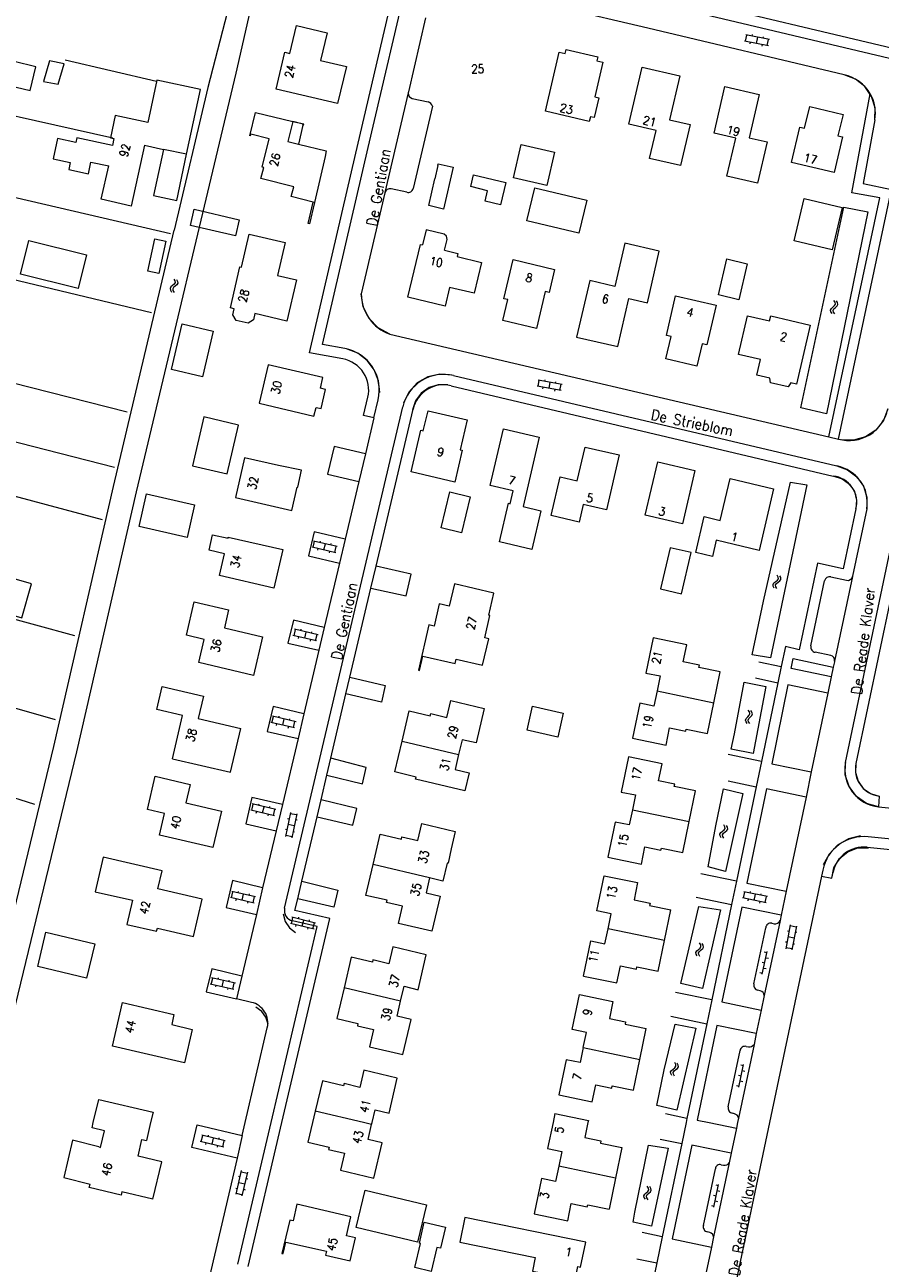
# Model space of a CAD drawing. Header units: metres. Extents: x 189705 to 199106, y 581686 to 588448.
# Tile 511 of 555: x 198648 to 198810, y 585973 to 586208. Entities that reach past the tile are written whole.
import ezdxf

# ---------------------------------------------------------------- set-up
doc = ezdxf.new("R2010")
doc.units = ezdxf.units.M
doc.layers.add('B-WA-OG-GBKN-G', color=7, linetype='Continuous', lineweight=18)
doc.styles.add('Style-STANDARD', font='STANDARD.shx')

msp = doc.modelspace()

# ---------------------------------------------------------------- linework, layer by layer
at = {"layer": 'B-WA-OG-GBKN-G'}
for p, q in [((198784.52, 586204.795), (198784.755, 586205.971)), ((198789.07, 586205.109), (198784.559, 586206.011)), ((198785.785, 586205.766), (198785.844, 586206.06)), ((198786.579, 586204.383), (198786.814, 586205.56)), ((198787.842, 586205.355), (198787.901, 586205.649)), ((198788.835, 586203.933), (198784.324, 586204.834)), ((198785.393, 586204.314), (198785.452, 586204.609)), ((198787.646, 586203.864), (198787.705, 586204.158)), ((198788.639, 586203.972), (198788.874, 586205.149)), ((198675.932, 586158.529), (198675.614, 586158.273)), ((198676.25, 586158.796), (198675.932, 586158.529)), ((198676.159, 586159.758), (198676.361, 586159.404)), ((198676.41, 586159.08), (198676.25, 586158.796)), ((198676.361, 586159.404), (198676.41, 586159.08)), ((198676.736, 586158.696), (198676.42, 586158.439)), ((198676.647, 586159.666), (198676.852, 586159.314)), ((198676.903, 586158.99), (198676.736, 586158.696)), ((198676.852, 586159.314), (198676.903, 586158.99)), ((198675.614, 586158.273), (198675.45, 586157.988)), ((198675.45, 586157.988), (198675.5, 586157.655)), ((198675.5, 586157.655), (198675.704, 586157.3)), ((198676.104, 586158.181), (198675.94, 586157.895)), ((198675.94, 586157.895), (198675.988, 586157.562)), ((198675.988, 586157.562), (198676.192, 586157.208)), ((198676.42, 586158.439), (198676.104, 586158.181)), ((198800.628, 586153.883), (198800.779, 586154.186)), ((198800.695, 586153.563), (198800.628, 586153.883)), ((198800.779, 586154.186), (198801.081, 586154.459)), ((198801.081, 586154.459), (198801.384, 586154.733)), ((198801.125, 586153.819), (198801.27, 586154.111)), ((198801.19, 586153.497), (198801.125, 586153.819)), ((198801.468, 586155.356), (198801.246, 586155.7)), ((198801.27, 586154.111), (198801.574, 586154.393)), ((198801.384, 586154.733), (198801.534, 586155.026)), ((198801.534, 586155.026), (198801.468, 586155.356)), ((198801.574, 586154.393), (198801.878, 586154.665)), ((198801.96, 586155.289), (198801.739, 586155.632)), ((198801.878, 586154.665), (198802.028, 586154.958)), ((198802.028, 586154.958), (198801.96, 586155.289)), ((198800.917, 586153.222), (198800.695, 586153.563)), ((198801.409, 586153.154), (198801.19, 586153.497)), ((198745.21, 586139.419), (198745.427, 586140.6)), ((198749.754, 586139.803), (198745.23, 586140.636)), ((198746.459, 586140.409), (198746.514, 586140.704)), ((198747.275, 586139.039), (198747.492, 586140.219)), ((198748.523, 586140.029), (198748.577, 586140.325)), ((198749.34, 586138.659), (198749.557, 586139.839)), ((198749.537, 586138.623), (198745.013, 586139.456)), ((198746.089, 586138.952), (198746.144, 586139.247)), ((198748.349, 586138.536), (198748.404, 586138.831)), ((198702.573, 586108.922), (198702.846, 586110.09)), ((198707.13, 586109.087), (198702.651, 586110.136)), ((198703.868, 586109.851), (198703.937, 586110.143)), ((198704.617, 586108.443), (198704.891, 586109.612)), ((198705.911, 586109.373), (198705.98, 586109.665)), ((198706.857, 586107.919), (198702.378, 586108.967)), ((198703.429, 586108.413), (198703.497, 586108.705)), ((198705.667, 586107.889), (198705.735, 586108.181)), ((198706.662, 586107.964), (198706.935, 586109.133)), ((198789.724, 586101.925), (198789.901, 586102.214)), ((198789.901, 586102.214), (198790.226, 586102.459)), ((198790.226, 586102.459), (198790.552, 586102.706)), ((198790.383, 586102.096), (198790.711, 586102.351)), ((198790.69, 586103.319), (198790.499, 586103.681)), ((198790.552, 586102.706), (198790.726, 586102.985)), ((198790.726, 586102.985), (198790.69, 586103.319)), ((198790.711, 586102.351), (198791.038, 586102.595)), ((198791.174, 586103.209), (198790.983, 586103.571)), ((198791.038, 586102.595), (198791.212, 586102.874)), ((198791.212, 586102.874), (198791.174, 586103.209)), ((198789.763, 586101.601), (198789.724, 586101.925)), ((198789.954, 586101.241), (198789.763, 586101.601)), ((198790.213, 586101.818), (198790.383, 586102.096)), ((198790.25, 586101.492), (198790.213, 586101.818)), ((198790.439, 586101.131), (198790.25, 586101.492)), ((198698.933, 586092.206), (198699.203, 586093.375)), ((198703.49, 586092.385), (198699.008, 586093.42)), ((198700.226, 586093.139), (198700.294, 586093.431)), ((198700.979, 586091.733), (198701.249, 586092.903)), ((198702.271, 586092.667), (198702.338, 586092.959)), ((198703.22, 586091.216), (198698.738, 586092.251)), ((198699.791, 586091.7), (198699.859, 586091.992)), ((198702.03, 586091.183), (198702.098, 586091.475)), ((198703.025, 586091.261), (198703.296, 586092.43)), ((198694.756, 586075.732), (198695.022, 586076.902)), ((198699.312, 586075.925), (198694.827, 586076.946)), ((198696.046, 586076.669), (198696.113, 586076.961)), ((198696.803, 586075.266), (198697.07, 586076.436)), ((198698.092, 586076.203), (198698.158, 586076.495)), ((198784.51, 586076.229), (198784.637, 586076.542)), ((198784.637, 586076.542), (198784.917, 586076.837)), ((198784.917, 586076.837), (198785.198, 586077.134)), ((198785.233, 586077.762), (198784.986, 586078.087)), ((198785.01, 586076.203), (198785.132, 586076.506)), ((198785.132, 586076.506), (198785.413, 586076.81)), ((198785.198, 586077.134), (198785.324, 586077.438)), ((198785.324, 586077.438), (198785.233, 586077.762)), ((198785.413, 586076.81), (198785.696, 586077.105)), ((198785.729, 586077.733), (198785.482, 586078.058)), ((198785.696, 586077.105), (198785.822, 586077.409)), ((198785.822, 586077.409), (198785.729, 586077.733)), ((198699.046, 586074.755), (198694.561, 586075.776)), ((198695.616, 586075.228), (198695.682, 586075.521)), ((198697.856, 586074.718), (198697.923, 586075.011)), ((198698.851, 586074.799), (198699.117, 586075.969)), ((198784.601, 586075.915), (198784.51, 586076.229)), ((198784.849, 586075.591), (198784.601, 586075.915)), ((198785.099, 586075.887), (198785.01, 586076.203)), ((198785.345, 586075.562), (198785.099, 586075.887)), ((198690.934, 586059.125), (198691.213, 586060.292)), ((198695.492, 586059.267), (198691.019, 586060.339)), ((198692.234, 586060.047), (198692.304, 586060.339)), ((198695.212, 586058.1), (198690.739, 586059.172)), ((198691.788, 586058.612), (198691.858, 586058.904)), ((198692.976, 586058.636), (198693.256, 586059.803)), ((198694.022, 586058.076), (198694.092, 586058.368)), ((198694.275, 586059.558), (198694.345, 586059.85)), ((198695.018, 586058.146), (198695.298, 586059.313)), ((198698.268, 586058.697), (198697.343, 586054.191)), ((198699.403, 586058.26), (198698.227, 586058.501)), ((198699.443, 586058.456), (198698.519, 586053.95)), ((198697.595, 586055.415), (198697.301, 586055.476)), ((198698.016, 586057.471), (198697.722, 586057.531)), ((198698.981, 586056.203), (198697.806, 586056.444)), ((198699.506, 586057.267), (198699.212, 586057.327)), ((198780.155, 586055.163), (198780.476, 586055.415)), ((198780.605, 586056.03), (198780.408, 586056.389)), ((198780.476, 586055.415), (198780.646, 586055.696)), ((198780.646, 586055.696), (198780.605, 586056.03)), ((198780.642, 586055.062), (198780.964, 586055.312)), ((198781.091, 586055.928), (198780.894, 586056.287)), ((198780.964, 586055.312), (198781.134, 586055.594)), ((198781.134, 586055.594), (198781.091, 586055.928)), ((198698.559, 586054.146), (198697.384, 586054.387)), ((198699.044, 586055.016), (198698.75, 586055.076)), ((198779.661, 586054.621), (198779.834, 586054.913)), ((198779.706, 586054.297), (198779.661, 586054.621)), ((198779.903, 586053.94), (198779.706, 586054.297)), ((198779.834, 586054.913), (198780.155, 586055.163)), ((198780.152, 586054.522), (198780.318, 586054.803)), ((198780.194, 586054.196), (198780.152, 586054.522)), ((198780.389, 586053.838), (198780.194, 586054.196)), ((198780.318, 586054.803), (198780.642, 586055.062)), ((198687.078, 586042.553), (198687.343, 586043.723)), ((198691.634, 586042.75), (198687.148, 586043.767)), ((198688.367, 586043.491), (198688.434, 586043.784)), ((198784.113, 586042.507), (198784.355, 586043.682)), ((198788.664, 586042.793), (198784.159, 586043.723)), ((198785.383, 586043.47), (198785.444, 586043.764)), ((198691.369, 586041.58), (198686.883, 586042.597)), ((198687.938, 586042.05), (198688.005, 586042.343)), ((198689.126, 586042.089), (198689.391, 586043.259)), ((198690.179, 586041.542), (198690.246, 586041.835)), ((198690.413, 586043.027), (198690.48, 586043.32)), ((198691.174, 586041.624), (198691.439, 586042.795)), ((198788.422, 586041.618), (198783.917, 586042.548)), ((198784.982, 586042.021), (198785.043, 586042.315)), ((198786.169, 586042.083), (198786.412, 586043.258)), ((198787.233, 586041.557), (198787.294, 586041.851)), ((198787.438, 586043.046), (198787.499, 586043.34)), ((198788.226, 586041.658), (198788.468, 586042.834)), ((198703.012, 586037.781), (198698.545, 586038.88)), ((198699.759, 586038.581), (198699.831, 586038.873)), ((198702.725, 586036.616), (198698.258, 586037.715)), ((198698.453, 586037.667), (198698.739, 586038.832)), ((198699.303, 586037.149), (198699.375, 586037.44)), ((198700.492, 586037.165), (198700.778, 586038.331)), ((198701.535, 586036.6), (198701.606, 586036.891)), ((198701.796, 586038.08), (198701.868, 586038.371)), ((198702.531, 586036.663), (198702.818, 586037.829)), ((198792.98, 586037.426), (198792.115, 586032.908)), ((198794.121, 586037.003), (198792.943, 586037.229)), ((198794.159, 586037.2), (198793.294, 586032.682)), ((198792.35, 586034.135), (198792.056, 586034.192)), ((198792.745, 586036.196), (198792.45, 586036.252)), ((198793.726, 586034.941), (198792.548, 586035.167)), ((198794.237, 586036.012), (198793.942, 586036.068)), ((198775.106, 586032.22), (198775.27, 586032.516)), ((198775.161, 586031.897), (198775.106, 586032.22)), ((198775.369, 586031.547), (198775.161, 586031.897)), ((198775.27, 586032.516), (198775.583, 586032.776)), ((198775.583, 586032.776), (198775.896, 586033.038)), ((198775.6, 586032.136), (198775.757, 586032.422)), ((198775.652, 586031.812), (198775.6, 586032.136)), ((198775.757, 586032.422), (198776.072, 586032.691)), ((198776.005, 586033.658), (198775.797, 586034.01)), ((198775.896, 586033.038), (198776.057, 586033.325)), ((198776.057, 586033.325), (198776.005, 586033.658)), ((198776.072, 586032.691), (198776.387, 586032.951)), ((198776.494, 586033.571), (198776.286, 586033.923)), ((198776.387, 586032.951), (198776.548, 586033.238)), ((198776.548, 586033.238), (198776.494, 586033.571)), ((198787.675, 586028.092), (198788.595, 586032.395)), ((198788.064, 586032.304), (198788.553, 586032.199)), ((198793.331, 586032.878), (198792.153, 586033.104)), ((198793.805, 586033.755), (198793.51, 586033.811)), ((198775.858, 586031.46), (198775.652, 586031.812)), ((198787.646, 586030.348), (198788.135, 586030.244)), ((198788.344, 586031.221), (198788.833, 586031.117)), ((198683.262, 586026.173), (198683.523, 586027.344)), ((198687.817, 586026.385), (198683.328, 586027.387)), ((198684.548, 586027.115), (198684.613, 586027.408)), ((198787.228, 586028.392), (198787.717, 586028.288)), ((198787.926, 586029.266), (198788.415, 586029.161)), ((198687.556, 586025.213), (198683.066, 586026.216)), ((198684.123, 586025.673), (198684.189, 586025.965)), ((198685.311, 586025.715), (198685.573, 586026.886)), ((198686.366, 586025.172), (198686.432, 586025.465)), ((198686.596, 586026.657), (198686.661, 586026.95)), ((198687.361, 586025.257), (198687.622, 586026.428)), ((198771.279, 586010.99), (198771.089, 586011.352)), ((198771.315, 586010.655), (198771.279, 586010.99)), ((198771.763, 586010.878), (198771.573, 586011.241)), ((198771.8, 586010.543), (198771.763, 586010.878)), ((198783.247, 586006.699), (198784.145, 586011.007)), ((198783.614, 586010.913), (198784.104, 586010.811)), ((198770.309, 586009.599), (198770.487, 586009.887)), ((198770.348, 586009.274), (198770.309, 586009.599)), ((198770.538, 586008.914), (198770.348, 586009.274)), ((198770.487, 586009.887), (198770.813, 586010.131)), ((198770.798, 586009.49), (198770.969, 586009.768)), ((198770.834, 586009.164), (198770.798, 586009.49)), ((198770.813, 586010.131), (198771.139, 586010.377)), ((198771.022, 586008.802), (198770.834, 586009.164)), ((198770.969, 586009.768), (198771.298, 586010.021)), ((198771.139, 586010.377), (198771.315, 586010.655)), ((198771.298, 586010.021), (198771.625, 586010.265)), ((198771.625, 586010.265), (198771.8, 586010.543)), ((198783.206, 586008.955), (198783.696, 586008.853)), ((198783.9, 586009.832), (198784.389, 586009.73)), ((198782.798, 586006.997), (198783.288, 586006.895)), ((198783.492, 586007.874), (198783.981, 586007.772)), ((198681.353, 585996.378), (198681.633, 585997.545)), ((198685.912, 585996.52), (198681.438, 585997.591)), ((198682.654, 585997.3), (198682.724, 585997.592)), ((198683.396, 585995.889), (198683.675, 585997.056)), ((198684.694, 585996.812), (198684.764, 585997.103)), ((198685.633, 585995.353), (198681.159, 585996.424)), ((198682.208, 585995.865), (198682.277, 585996.157)), ((198684.442, 585995.33), (198684.512, 585995.621)), ((198685.438, 585995.4), (198685.717, 585996.567)), ((198687.942, 585986.406), (198688.986, 585990.886)), ((198688.433, 585989.834), (198688.725, 585989.766)), ((198688.941, 585990.691), (198690.11, 585990.419)), ((198689.111, 585986.134), (198690.155, 585990.614)), ((198687.911, 585987.596), (198688.204, 585987.528)), ((198688.464, 585988.646), (198689.633, 585988.374)), ((198689.395, 585987.353), (198689.687, 585987.285)), ((198689.871, 585989.396), (198690.163, 585989.328)), ((198766.095, 585987.593), (198765.874, 585987.937)), ((198766.159, 585987.262), (198766.095, 585987.593)), ((198766.587, 585987.524), (198766.366, 585987.868)), ((198766.653, 585987.194), (198766.587, 585987.524)), ((198778.48, 585983.971), (198779.391, 585988.276)), ((198778.861, 585988.184), (198779.35, 585988.08)), ((198687.988, 585986.601), (198689.156, 585986.329)), ((198765.251, 585986.121), (198765.403, 585986.424)), ((198765.318, 585985.801), (198765.251, 585986.121)), ((198765.539, 585985.459), (198765.318, 585985.801)), ((198765.403, 585986.424), (198765.706, 585986.696)), ((198765.706, 585986.696), (198766.009, 585986.97)), ((198765.748, 585986.056), (198765.894, 585986.348)), ((198765.812, 585985.735), (198765.748, 585986.056)), ((198766.031, 585985.391), (198765.812, 585985.735)), ((198765.894, 585986.348), (198766.198, 585986.63)), ((198766.009, 585986.97), (198766.159, 585987.262)), ((198766.198, 585986.63), (198766.503, 585986.901)), ((198766.503, 585986.901), (198766.653, 585987.194)), ((198778.447, 585986.227), (198778.936, 585986.123)), ((198778.729, 585985.145), (198779.218, 585985.042)), ((198779.143, 585987.102), (198779.632, 585986.998)), ((198778.032, 585984.27), (198778.522, 585984.167))]:
    msp.add_line(p, q, dxfattribs=at)
at = {"layer": 'B-WA-OG-GBKN-G', "flags": 128}
for points in [[(198710.698, 586272.571), (198705.523, 586250.656), (198696.432, 586252.34), (198693.64, 586242.256), (198690.425, 586226.336), (198682.629, 586196.03)], [(198640.772, 586000), (198643.315, 586010.51), (198657.798, 586070.229), (198669.105, 586119.474), (198687.942, 586198.766), (198698.351, 586244.319), (198699.172, 586245.822), (198700.189, 586246.063), (198708.267, 586244.127), (198709.491, 586244.692), (198714.255, 586265.197), (198714.896, 586266.263), (198716.091, 586266.621), (198732.248, 586262.858), (198751.415, 586257.274), (198755.317, 586249.884), (198781.487, 586241.648), (198812.508, 586235.321), (198808.117, 586215.54), (198843.224, 586207.035), (198895.103, 586197.049)], [(198708.189, 586144.635), (198701.878, 586145.802), (198710.672, 586183.588), (198720.411, 586225.264), (198766.535, 586214.395), (198818.298, 586202.128), (198815.984, 586190.165)], [(198724.962, 586222.196), (198770.704, 586211.343), (198815.271, 586200.749)], [(198708.552, 586146.602), (198704.365, 586147.376), (198712.984, 586184.665), (198721.113, 586219.463)], [(198803.223, 586198.423), (198766.018, 586207.25), (198733.497, 586214.939)], [(198707.203, 586192.984), (198695.525, 586195.729), (198697.173, 586202.738), (198698.146, 586202.509), (198699.382, 586207.766), (198705.213, 586206.395), (198703.975, 586201.144), (198708.852, 586199.998), (198707.203, 586192.984)], [(198723.848, 586209.237), (198720.629, 586195.195), (198720.593, 586195.04)], [(198637.316, 586203.353), (198636.957, 586201.857), (198636.267, 586202.023), (198635.576, 586199.15), (198636.24, 586198.991), (198635.746, 586196.936), (198642.032, 586195.368), (198643.448, 586195.027), (198643.624, 586195.76), (198644.752, 586195.489), (198644.975, 586196.417), (198648.943, 586195.463), (198650.028, 586199.975), (198645.888, 586200.97), (198646.086, 586201.792), (198641.191, 586202.969), (198641.067, 586202.451), (198637.316, 586203.353)], [(198746.609, 586191.549), (198749.204, 586202.761), (198750.347, 586202.495), (198750.517, 586203.228), (198756.492, 586201.874), (198756.318, 586201.123), (198757.489, 586200.852), (198755.965, 586194.266), (198756.716, 586194.092), (198755.847, 586190.336), (198755.095, 586190.51), (198754.892, 586189.632), (198746.609, 586191.549)], [(198655.388, 586200.547), (198652.591, 586201.082), (198651.463, 586197.178), (198654.261, 586196.643), (198655.388, 586200.547)], [(198672.861, 586197.184), (198655.588, 586201.189)], [(198764.941, 586199.892), (198772.03, 586198.222), (198770.09, 586189.934), (198774, 586189.019), (198772.178, 586181.237), (198766.322, 586182.608), (198767.554, 586187.87), (198762.408, 586189.075), (198764.941, 586199.892)], [(198809.019, 586189.916), (198809.056, 586192.183), (198808.406, 586194.355), (198807.129, 586196.228), (198805.346, 586197.628), (198803.223, 586198.423)], [(198678.577, 586183.389), (198681.206, 586195.666), (198672.916, 586197.442), (198671.202, 586189.437), (198665.066, 586190.751), (198664.162, 586186.53), (198664.803, 586186.392), (198664.522, 586185.082), (198657.805, 586186.52), (198657.617, 586185.642), (198654.116, 586186.391), (198653.287, 586182.521), (198656.536, 586181.826), (198656.25, 586180.487), (198659.958, 586179.693), (198660.433, 586181.913), (198663.837, 586181.184)], [(198780.616, 586196.228), (198787.093, 586194.729), (198785.18, 586186.521), (198788.588, 586185.727), (198786.769, 586177.918), (198780.985, 586179.266), (198782.662, 586186.461), (198778.563, 586187.417), (198780.616, 586196.228)], [(198664.577, 586186.441), (198628.481, 586194.551), (198624.66, 586180.212), (198675.502, 586168.379)], [(198682.629, 586196.03), (198676.245, 586168.996)], [(198720.593, 586195.04), (198716.158, 586176.155)], [(198721.343, 586193.98), (198724.334, 586193.311)], [(198800.278, 586129.879), (198809.966, 586175.141), (198804.685, 586176.115), (198808.154, 586194.837)], [(198725.169, 586192.491), (198721.521, 586176.915)], [(198793.247, 586181.853), (198794.825, 586188.56), (198795.701, 586188.354), (198796.663, 586192.442), (198802.989, 586190.953), (198802.02, 586186.878), (198802.893, 586186.67), (198801.326, 586179.961), (198793.247, 586181.853)], [(198699.771, 586185.31), (198705.005, 586184.059), (198704.839, 586182.942), (198702.796, 586174.267), (198702.544, 586174.33), (198698.415, 586175.369), (198698.886, 586177.24), (198692.67, 586178.804), (198693.197, 586180.899), (198692.896, 586180.974), (198694.237, 586186.308), (198690.724, 586187.18), (198690.545, 586186.874), (198691.621, 586191.326), (198698.683, 586189.626)], [(198698.683, 586189.626), (198697.794, 586185.783), (198699.771, 586185.31)], [(198700.678, 586189.111), (198698.683, 586189.626)], [(198698.683, 586189.626), (198700.794, 586189.181)], [(198700.628, 586188.897), (198700.678, 586189.111)], [(198700.743, 586189.094), (198700.628, 586188.897)], [(198700.794, 586189.181), (198700.743, 586189.094)], [(198809.019, 586189.916), (198806.805, 586177.878), (198812.169, 586176.729)], [(198700.628, 586188.897), (198699.771, 586185.31)], [(198670.593, 586185.098), (198668.06, 586173.568), (198662.395, 586174.861), (198663.837, 586181.184)], [(198670.593, 586185.098), (198674.201, 586184.326)], [(198674.201, 586184.326), (198672.325, 586175.566), (198676.702, 586174.629), (198678.577, 586183.389)], [(198678.577, 586183.389), (198674.201, 586184.326)], [(198741.984, 586185.22), (198748.31, 586183.77), (198746.862, 586177.453), (198740.536, 586178.903), (198741.984, 586185.22)], [(198726.173, 586181.252), (198726.253, 586181.605), (198729.095, 586180.959), (198727.293, 586173.025), (198724.464, 586173.668), (198725.617, 586178.744)], [(198726.173, 586181.252), (198725.617, 586178.744)], [(198732.97, 586179.494), (198739.085, 586178.055), (198738.093, 586173.842), (198735.142, 586174.519), (198735.636, 586176.497), (198732.447, 586177.27), (198732.97, 586179.494)], [(198716.158, 586176.155), (198716.144, 586176.095), (198711.67, 586156.956)], [(198720.31, 586176.2), (198717.333, 586176.87)], [(198752.946, 586168.468), (198743.083, 586170.81), (198744.559, 586177.025), (198754.422, 586174.683), (198752.946, 586168.468)], [(198800.955, 586165.288), (198793.755, 586166.99), (198795.651, 586175.015), (198802.851, 586173.314), (198800.955, 586165.288)], [(198802.103, 586129.452), (198812.169, 586176.729)], [(198687.869, 586167.966), (198679.335, 586169.917), (198680.038, 586172.989), (198688.56, 586170.993), (198687.869, 586167.966)], [(198702.796, 586174.267), (198701.849, 586170.246), (198701.597, 586170.31), (198702.544, 586174.33)], [(198799.88, 586134.235), (198795.017, 586135.339), (198803.119, 586173.376), (198807.682, 586172.507), (198799.884, 586134.213)], [(198637.907, 586007.296), (198638.82, 586011.068), (198653.409, 586071.225), (198664.714, 586120.461), (198676.245, 586168.996)], [(198697.281, 586166.676), (198695.807, 586160.458), (198699.402, 586159.606), (198697.603, 586151.812), (198691.531, 586153.214), (198691.266, 586152.066), (198690.221, 586151.426), (198687.989, 586151.938), (198687.336, 586152.98), (198687.6, 586154.13), (198686.908, 586154.289), (198688.698, 586162.083), (198689.01, 586162.011), (198690.442, 586168.247), (198697.281, 586166.676)], [(198727.368, 586168.275), (198723.95, 586169.1), (198723.258, 586166.233)], [(198727.983, 586167.269), (198727.814, 586167.857), (198727.368, 586168.275)], [(198620.259, 586165.794), (198671.948, 586153.442)], [(198648.697, 586167.036), (198659.62, 586164.317), (198658.034, 586157.946), (198647.111, 586160.665), (198648.697, 586167.036)], [(198673.329, 586160.822), (198671.219, 586161.278), (198672.539, 586167.394), (198674.649, 586166.938), (198673.329, 586160.822)], [(198727.485, 586165.212), (198729.976, 586164.611), (198729.836, 586164.029), (198734.477, 586162.909), (198733.07, 586157.065), (198728.431, 586158.185), (198727.574, 586154.635), (198720.531, 586156.338), (198722.937, 586166.31), (198723.258, 586166.233)], [(198727.485, 586165.212), (198727.983, 586167.269)], [(198760.282, 586146.962), (198762.402, 586156.099), (198765.908, 586155.286), (198768.168, 586165.027), (198761.661, 586166.537), (198759.765, 586158.364), (198754.972, 586159.475), (198752.481, 586148.772), (198760.282, 586146.962)], [(198803.434, 586068.193), (198813.357, 586115.209), (198824.018, 586165.917)], [(198826.02, 586165.57), (198818.697, 586130.861), (198805.44, 586068)], [(198738.491, 586151.923), (198739.429, 586155.868), (198738.691, 586156.043), (198740.466, 586163.454), (198748.32, 586161.589), (198747.287, 586157.239), (198746.548, 586157.414), (198744.884, 586150.407), (198738.491, 586151.923)], [(198779.366, 586156.759), (198780.953, 586163.577), (198784.848, 586162.67), (198783.261, 586155.852), (198779.366, 586156.759)], [(198717.088, 586149.334), (198714.901, 586150.507), (198713.171, 586152.286), (198712.059, 586154.505), (198711.67, 586156.956)], [(198769.404, 586144.652), (198770.383, 586148.86), (198769.507, 586149.064), (198771.259, 586156.593), (198778.912, 586154.811), (198777.16, 586147.283), (198776.283, 586147.487), (198775.304, 586143.279), (198769.404, 586144.652)], [(198793.084, 586140.091), (198792.596, 586139.344), (198789.231, 586140.126), (198789.114, 586140.999), (198786.665, 586141.571), (198787.352, 586144.512), (198783.151, 586145.495), (198784.862, 586152.798), (198789.048, 586151.817), (198789.276, 586152.791), (198796.773, 586151.035), (198794.162, 586139.829), (198793.084, 586140.091)], [(198675.717, 586142.608), (198677.737, 586151.255), (198683.589, 586149.888), (198681.569, 586141.241), (198675.717, 586142.608)], [(198717.088, 586149.334), (198800.278, 586129.879)], [(198667.33, 586134.533), (198616.076, 586147.577)], [(198715.201, 586138.244), (198714.976, 586140.479), (198714.154, 586142.57), (198712.797, 586144.359), (198711.005, 586145.715), (198708.914, 586146.535)], [(198704.428, 586141.096), (198694.021, 586143.538), (198692.312, 586136.255), (198702.72, 586133.814), (198703.103, 586135.449), (198704.077, 586135.221), (198704.933, 586138.872), (198703.96, 586139.1), (198704.428, 586141.096)], [(198728.867, 586141.579), (198726.543, 586141.77), (198724.269, 586141.253), (198722.256, 586140.077), (198720.689, 586138.349), (198719.714, 586136.231)], [(198729.18, 586141.505), (198801.781, 586124.357)], [(198728.089, 586139.707), (198726.276, 586139.729), (198724.545, 586139.191), (198723.064, 586138.144), (198721.98, 586136.691), (198721.397, 586134.974)], [(198728.72, 586139.559), (198801.136, 586122.454)], [(198613.324, 586137.327), (198664.942, 586124.138)], [(198697.157, 586040.591), (198719.555, 586135.556)], [(198714.076, 586133.484), (198712.134, 586133.941), (198712.939, 586137.361)], [(198714.076, 586133.484), (198714.885, 586136.903)], [(198714.493, 586105.384), (198721.501, 586135.097)], [(198811.466, 586135.2), (198810.648, 586132.997), (198809.19, 586131.154), (198807.233, 586129.852), (198804.97, 586129.218), (198802.622, 586129.314)], [(198681.842, 586133.637), (198679.703, 586124.358), (198686.277, 586122.843)], [(198686.277, 586122.843), (198688.408, 586132.103), (198681.842, 586133.637)], [(198714.076, 586133.484), (198712.457, 586126.649)], [(198731.73, 586133.073), (198730.394, 586127.439), (198730.832, 586127.336), (198729.401, 586121.303), (198721.13, 586123.265), (198723, 586131.146), (198723.438, 586131.042), (198724.337, 586134.827), (198731.73, 586133.073)], [(198739.899, 586117.213), (198740.473, 586119.657), (198736.092, 586120.685), (198738.625, 586131.407), (198745.421, 586129.794), (198742.344, 586116.651), (198745.74, 586115.841), (198744.026, 586108.541), (198737.893, 586109.981), (198739.607, 586117.282), (198739.899, 586117.213)], [(198712.457, 586126.649), (198706.514, 586128.041), (198705.294, 586122.835), (198711.225, 586121.446)], [(198800.278, 586129.879), (198802.103, 586129.452)], [(198618.437, 586126.039), (198662.598, 586114.229)], [(198700.384, 586123.534), (198695.976, 586124.444), (198689.543, 586125.92), (198687.816, 586118.395), (198698.528, 586115.937), (198699.543, 586120.362), (198699.65, 586120.338), (198700.384, 586123.534)], [(198712.457, 586126.649), (198711.225, 586121.446)], [(198747.669, 586114.957), (198749.372, 586122.294), (198752.602, 586121.542), (198754.092, 586127.943), (198760.553, 586126.439), (198758.141, 586116.067), (198753.754, 586117.087), (198752.972, 586113.724), (198747.669, 586114.957)], [(198774.917, 586123.513), (198772.549, 586113.386), (198765.489, 586115.037), (198767.857, 586125.164), (198774.917, 586123.513)], [(198801.781, 586124.357), (198803.848, 586123.638), (198805.597, 586122.321), (198806.859, 586120.533), (198807.514, 586118.444), (198807.498, 586116.255)], [(198711.225, 586121.446), (198708.634, 586110.504)], [(198789.832, 586120.042), (198787.1, 586108.376), (198778.934, 586110.288), (198778.217, 586107.226), (198775.077, 586107.961), (198776.668, 586114.757), (198779.721, 586114.042), (198781.576, 586121.965), (198789.832, 586120.042)], [(198787.907, 586098.754), (198793.009, 586121.3), (198796.122, 586120.777), (198789.209, 586088.047), (198785.796, 586088.613), (198787.907, 586098.754)], [(198801.239, 586122.441), (198802.844, 586121.933), (198804.193, 586120.926), (198805.136, 586119.532), (198805.569, 586117.905), (198805.443, 586116.226)], [(198678.685, 586110.813), (198669.583, 586112.91), (198671.003, 586119.071), (198680.105, 586116.974), (198678.685, 586110.813)], [(198732.321, 586118.534), (198730.705, 586111.723), (198726.833, 586112.642), (198728.448, 586119.453), (198732.321, 586118.534)], [(198805.443, 586116.226), (198803.033, 586104.889), (198798.126, 586105.928), (198794.702, 586089.562), (198792.059, 586090.139), (198791.271, 586086.363)], [(198807.498, 586116.255), (198804.81, 586103.484), (198804.796, 586103.42)], [(198708.634, 586110.504), (198702.733, 586111.902), (198701.665, 586107.34), (198707.557, 586105.959)], [(198695.111, 586101.206), (198684.8, 586103.614), (198685.753, 586107.739), (198682.834, 586108.414), (198683.508, 586111.333), (198686.427, 586110.658), (198686.484, 586110.902), (198696.797, 586108.519), (198695.111, 586101.206)], [(198708.634, 586110.504), (198707.557, 586105.959)], [(198770.239, 586108.878), (198768.415, 586101.088), (198772.359, 586100.165), (198774.182, 586107.955), (198770.239, 586108.878)], [(198649.18, 586102.006), (198636.128, 586105.747), (198634.295, 586099.353), (198647.348, 586095.612), (198649.18, 586102.006)], [(198707.557, 586105.959), (198704.665, 586093.746)], [(198713.512, 586101.225), (198720.183, 586099.757), (198721.135, 586103.849), (198714.493, 586105.384)], [(198713.512, 586101.225), (198714.493, 586105.384)], [(198657.418, 586092.207), (198613.005, 586104.324)], [(198796.882, 586090.266), (198799.465, 586102.6)], [(198800.662, 586103.349), (198803.634, 586102.708)], [(198804.796, 586103.42), (198801.384, 586087.407)], [(198709.538, 586084.376), (198713.512, 586101.225)], [(198722.519, 586085.669), (198722.725, 586085.621), (198723.359, 586088.344), (198729.495, 586086.915), (198729.692, 586087.762), (198734.669, 586086.603), (198735.835, 586091.609), (198735.075, 586091.786), (198736.062, 586096.023), (198735.838, 586096.075), (198736.818, 586100.283), (198729.357, 586102.019), (198728.351, 586097.829), (198726.471, 586098.267), (198725.487, 586094.04), (198724.517, 586094.266), (198722.519, 586085.669)], [(198691.248, 586084.7), (198680.913, 586087.109), (198681.938, 586091.493), (198678.529, 586092.29), (198680.012, 586098.632), (198686.539, 586097.105), (198685.742, 586093.696), (198692.96, 586092.007), (198691.248, 586084.7)], [(198704.665, 586093.746), (198698.807, 586095.142), (198697.791, 586090.802), (198703.647, 586089.449)], [(198704.665, 586093.746), (198703.647, 586089.449)], [(198778.5, 586079.514), (198779.704, 586085.357), (198775.671, 586086.202), (198775.758, 586086.623), (198772.702, 586087.253), (198773.372, 586090.504), (198767.006, 586091.816), (198765.63, 586085.136), (198768.323, 586084.581), (198767.742, 586081.758)], [(198703.647, 586089.449), (198700.793, 586077.4)], [(198800.649, 586088.438), (198797.715, 586089.066)], [(198787.028, 586087.29), (198791.271, 586086.363)], [(198791.271, 586086.363), (198790.628, 586083.281)], [(198800.75, 586084.39), (198793.128, 586085.973), (198793.523, 586087.893), (198801.141, 586086.252)], [(198801.141, 586086.252), (198800.75, 586084.39)], [(198801.384, 586087.407), (198801.359, 586087.288), (198801.141, 586086.252)], [(198624.222, 586084.723), (198653.647, 586076.31)], [(198709.538, 586084.376), (198716.229, 586082.755), (198715.5, 586079.621), (198708.784, 586081.175)], [(198708.784, 586081.175), (198709.538, 586084.376)], [(198786.395, 586084.212), (198790.628, 586083.281)], [(198800.75, 586084.39), (198800.102, 586081.307)], [(198675.912, 586068.897), (198677.824, 586077.083), (198672.951, 586078.221), (198673.975, 586082.6), (198681.76, 586080.779), (198680.758, 586076.497), (198688.834, 586074.608)], [(198705.916, 586069.015), (198708.784, 586081.175)], [(198767.742, 586081.758), (198767.151, 586078.89), (198764.458, 586079.445), (198763.09, 586072.805), (198769.445, 586071.505), (198770.114, 586074.737), (198773.182, 586074.099), (198773.264, 586074.525), (198777.302, 586073.696), (198778.5, 586079.514)], [(198767.742, 586081.758), (198778.5, 586079.514)], [(198782.437, 586073.647), (198784.277, 586083.4), (198788.375, 586082.593), (198785.941, 586069.912), (198781.8, 586070.691), (198782.437, 586073.647)], [(198790.628, 586083.281), (198787.517, 586068.375)], [(198800.102, 586081.307), (198792.545, 586082.888), (198789.462, 586067.952), (198796.968, 586066.402)], [(198800.102, 586081.307), (198796.968, 586066.402)], [(198700.793, 586077.4), (198694.974, 586078.777), (198693.873, 586074.076), (198699.692, 586072.751)], [(198719.408, 586072.241), (198720.743, 586077.985), (198724.759, 586077.021), (198724.862, 586077.449), (198727.876, 586076.726), (198728.651, 586079.954), (198734.971, 586078.414), (198733.434, 586071.889), (198730.785, 586072.51), (198730.134, 586069.728)], [(198748.919, 586072.997), (198743.104, 586074.31), (198744.135, 586078.877), (198749.95, 586077.564), (198748.919, 586072.997)], [(198700.793, 586077.4), (198699.692, 586072.751)], [(198649.839, 586060.257), (198622.708, 586068.846), (198596.119, 586075.909)], [(198675.912, 586068.897), (198686.902, 586066.339), (198688.834, 586074.608)], [(198699.692, 586072.751), (198696.725, 586060.219)], [(198730.134, 586069.728), (198729.461, 586066.853), (198732.109, 586066.233), (198731.313, 586062.835), (198721.966, 586065.024), (198722.064, 586065.442), (198718.053, 586066.412), (198719.408, 586072.241)], [(198719.408, 586072.241), (198730.134, 586069.728)], [(198787.517, 586068.375), (198781.198, 586069.703)], [(198705.161, 586065.816), (198711.897, 586064.131), (198712.625, 586067.264), (198705.916, 586069.015)], [(198705.161, 586065.816), (198705.916, 586069.015)], [(198773.834, 586057.013), (198775.035, 586062.835), (198771.002, 586063.677), (198771.094, 586064.102), (198768.031, 586064.719), (198768.722, 586067.96), (198762.336, 586069.284), (198760.958, 586062.605), (198763.651, 586062.049), (198763.074, 586059.252)], [(198787.517, 586068.375), (198786.521, 586063.604)], [(198809.717, 586059.816), (198807.459, 586060.434), (198805.523, 586061.751), (198804.118, 586063.625), (198803.396, 586065.852), (198803.434, 586068.193)], [(198805.44, 586068), (198805.357, 586066.302), (198805.837, 586064.671), (198806.825, 586063.288), (198808.213, 586062.307), (198809.846, 586061.835)], [(198673.456, 586054.449), (198674.418, 586058.545), (198671.158, 586059.311), (198672.629, 586065.577), (198679.246, 586064.024), (198678.445, 586060.558), (198685.196, 586058.976), (198683.576, 586052.073), (198673.456, 586054.449)], [(198704.058, 586061.141), (198705.161, 586065.816)], [(198781.216, 586064.693), (198786.521, 586063.604)], [(198796.968, 586066.402), (198795.97, 586061.656)], [(198778.868, 586056.225), (198780.313, 586063.194), (198783.997, 586062.344), (198780.695, 586047.521), (198777.396, 586048.415), (198778.868, 586056.225)], [(198786.521, 586063.604), (198782.794, 586045.749)], [(198795.97, 586061.656), (198788.466, 586063.201), (198784.734, 586045.348), (198792.221, 586043.821)], [(198696.725, 586060.219), (198690.941, 586061.562), (198689.776, 586056.586), (198695.544, 586055.235)], [(198696.725, 586060.219), (198695.544, 586055.235)], [(198703.301, 586057.929), (198710.086, 586056.345), (198710.817, 586059.488), (198704.058, 586061.141)], [(198703.301, 586057.929), (198704.058, 586061.141)], [(198795.97, 586061.656), (198792.221, 586043.821)], [(198809.846, 586061.835), (198809.717, 586059.816)], [(198700.425, 586045.737), (198703.301, 586057.929)], [(198763.074, 586059.252), (198762.477, 586056.359), (198759.784, 586056.914), (198758.414, 586050.274), (198764.77, 586048.963), (198765.439, 586052.205), (198768.485, 586051.576), (198768.571, 586051.997), (198772.629, 586051.175), (198773.834, 586057.013)], [(198763.074, 586059.252), (198773.834, 586057.013)], [(198809.717, 586059.816), (198851.979, 586055.529)], [(198713.916, 586048.872), (198715.255, 586054.619), (198719.278, 586053.682), (198719.377, 586054.111), (198722.397, 586053.407), (198723.15, 586056.641), (198729.506, 586055.144), (198728.745, 586051.813)], [(198695.544, 586055.235), (198692.99, 586044.451)], [(198806.276, 586054.284), (198803.996, 586053.722), (198801.961, 586052.551), (198800.329, 586050.862), (198799.229, 586048.788)], [(198866.744, 586048.217), (198807.757, 586054.135)], [(198728.745, 586051.813), (198728.167, 586049.131), (198727.939, 586049.15), (198727.14, 586045.745), (198724.643, 586046.36)], [(198800.85, 586046.282), (198801.272, 586048.266), (198802.322, 586050.002), (198803.883, 586051.297), (198805.782, 586052.009), (198807.81, 586052.058)], [(198807.557, 586052.145), (198866.544, 586046.227)], [(198673.141, 586044.26), (198673.932, 586047.69), (198662.755, 586050.266), (198661.248, 586043.727), (198668.322, 586042.097), (198667.267, 586037.517), (198672.899, 586036.219), (198673.036, 586036.813), (198679.867, 586035.239), (198681.502, 586042.333), (198673.141, 586044.26)], [(198724.643, 586046.36), (198723.967, 586043.492), (198726.625, 586042.874), (198725.073, 586036.252), (198718.743, 586037.727), (198719.496, 586040.961), (198716.468, 586041.666), (198716.567, 586042.095), (198712.555, 586043.03), (198713.916, 586048.872)], [(198724.643, 586046.36), (198713.916, 586048.872)], [(198758.464, 586036.716), (198759.042, 586039.53), (198756.341, 586040.084), (198757.71, 586046.747), (198764.049, 586045.445), (198763.38, 586042.187), (198766.413, 586041.564), (198766.325, 586041.134), (198770.356, 586040.306)], [(198782.794, 586045.749), (198776.01, 586047.138)], [(198798.882, 586046.647), (198789.05, 586000)], [(198799.13, 586047.825), (198798.882, 586046.647)], [(198798.882, 586046.647), (198800.85, 586046.282), (198801.087, 586047.413)], [(198692.99, 586044.451), (198687.254, 586045.819), (198686.06, 586040.724), (198691.8, 586039.424)], [(198692.99, 586044.451), (198691.8, 586039.424)], [(198699.638, 586042.398), (198700.425, 586045.737)], [(198700.425, 586045.737), (198707.212, 586043.99), (198706.468, 586040.789), (198699.638, 586042.398)], [(198782.794, 586045.749), (198781.869, 586041.315)], [(198792.221, 586043.821), (198791.264, 586039.267)], [(198696.645, 586000), (198705.704, 586038.655), (198699.103, 586040.131), (198699.638, 586042.398)], [(198775.178, 586042.703), (198781.869, 586041.315)], [(198781.869, 586041.315), (198778.095, 586023.234)], [(198691.8, 586039.424), (198689.03, 586027.729)], [(198696.89, 586039.499), (198697.268, 586038.105), (198698.069, 586036.902), (198699.21, 586036.017)], [(198769.155, 586034.501), (198770.356, 586040.306)], [(198772.25, 586026.337), (198775.653, 586040.917), (198779.736, 586040.296), (198776.377, 586025.387), (198772.25, 586026.337)], [(198791.264, 586039.267), (198783.784, 586040.81), (198780.026, 586022.843), (198787.479, 586021.262)], [(198791.264, 586039.267), (198791.053, 586038.266)], [(198694.591, 586000), (198703.296, 586037.145), (198698.667, 586038.18)], [(198753.814, 586027.725), (198755.182, 586034.388), (198757.873, 586033.835), (198758.464, 586036.716)], [(198769.155, 586034.501), (198758.464, 586036.716)], [(198786.056, 586026.255), (198788.325, 586036.907)], [(198791.053, 586038.266), (198788.067, 586024.059)], [(198789.474, 586037.743), (198789.912, 586037.649)], [(198659.637, 586027.354), (198650.375, 586029.573), (198651.93, 586036.063), (198661.192, 586033.844), (198659.637, 586027.354)], [(198753.814, 586027.725), (198760.129, 586026.446), (198760.801, 586029.677), (198763.825, 586029.049), (198763.912, 586029.467), (198767.944, 586028.651), (198769.155, 586034.501)], [(198719.098, 586022.959), (198719.802, 586025.803), (198722.455, 586025.161), (198724.008, 586031.789), (198717.684, 586033.268), (198716.932, 586030.083), (198713.895, 586030.795), (198713.794, 586030.365), (198709.771, 586031.308), (198708.409, 586025.497)], [(198689.03, 586027.729), (198683.336, 586029.091), (198682.316, 586024.739), (198688.011, 586023.428)], [(198689.03, 586027.729), (198688.011, 586023.428)], [(198708.409, 586025.497), (198707.047, 586019.687), (198711.051, 586018.748), (198710.95, 586018.319), (198713.998, 586017.604), (198713.238, 586014.362), (198719.586, 586012.874), (198721.133, 586019.507), (198718.479, 586020.143), (198719.098, 586022.959)], [(198719.098, 586022.959), (198708.409, 586025.497)], [(198787.287, 586024.938), (198786.852, 586025.062)], [(198664.545, 586014.466), (198666.46, 586022.755), (198676.184, 586020.492), (198675.758, 586018.552), (198679.619, 586017.654), (198678.178, 586011.317), (198664.545, 586014.466)], [(198690.877, 586022.768), (198688.011, 586023.428)], [(198753.759, 586014.21), (198754.348, 586017.037), (198751.662, 586017.597), (198753.048, 586024.247), (198759.386, 586022.927), (198758.715, 586019.691), (198761.755, 586019.061), (198761.665, 586018.629), (198765.705, 586017.791)], [(198778.095, 586023.234), (198771.243, 586024.631)], [(198778.095, 586023.234), (198777.152, 586018.716)], [(198788.067, 586024.059), (198787.479, 586021.262)], [(198694.03, 586018.631), (198693.622, 586019.936), (198692.815, 586021.039), (198691.694, 586021.822)], [(198770.347, 586020.131), (198777.152, 586018.716)], [(198787.479, 586021.262), (198786.553, 586016.858)], [(198689.705, 586000), (198693.875, 586017.965)], [(198764.501, 586011.967), (198765.705, 586017.791)], [(198769.094, 586010.001), (198771.149, 586018.612), (198775.091, 586017.905), (198771.49, 586002.354), (198767.691, 586003.233), (198769.094, 586010.001)], [(198777.152, 586018.716), (198773.411, 586000.792)], [(198786.553, 586016.858), (198779.098, 586018.379), (198775.347, 586000.459), (198777.61, 586000)], [(198786.553, 586016.858), (198786.119, 586014.794)], [(198753.759, 586014.21), (198753.162, 586011.344), (198750.496, 586011.899), (198749.11, 586005.248), (198755.468, 586003.924), (198756.14, 586007.163), (198759.173, 586006.533), (198759.263, 586006.964), (198763.294, 586006.127)], [(198753.759, 586014.21), (198764.501, 586011.967)], [(198781.234, 586002.97), (198783.461, 586013.643)], [(198786.119, 586014.794), (198783.187, 586000.848)], [(198784.642, 586014.424), (198785.066, 586014.35)], [(198763.294, 586006.127), (198764.501, 586011.967)], [(198713.737, 586000), (198714.309, 586002.396), (198716.957, 586001.774), (198718.516, 586008.414), (198712.187, 586009.906), (198711.429, 586006.667), (198708.411, 586007.376), (198708.31, 586006.948), (198704.314, 586007.913), (198702.96, 586002.168)], [(198660.893, 586000), (198661.923, 586004.393)], [(198661.923, 586004.393), (198672.217, 586001.975), (198671.755, 586000)], [(198702.96, 586002.168), (198702.449, 586000)], [(198712.087, 586000), (198702.96, 586002.168)], [(198748.375, 586001.713), (198748.019, 586000)], [(198748.375, 586001.713), (198754.737, 586000.414), (198754.652, 586000)], [(198773.411, 586000.792), (198769.333, 586001.663)], [(198782.418, 586001.648), (198782.012, 586001.766)], [(198661.947, 585995.376), (198662.259, 585995.303), (198662.994, 585998.439), (198660.656, 585998.987), (198660.893, 586000)], [(198671.755, 586000), (198670.954, 585996.574)], [(198688.133, 585993.232), (198679.595, 585995.279), (198680.593, 585999.539), (198689.133, 585997.538)], [(198688.302, 585973.162), (198694.591, 586000)], [(198689.133, 585997.538), (198689.705, 586000)], [(198690.249, 585972.706), (198696.645, 586000)], [(198702.449, 586000), (198701.572, 585996.276), (198705.583, 585995.334), (198705.483, 585994.905), (198708.501, 585994.197), (198707.742, 585990.965), (198714.069, 585989.479), (198715.633, 585996.138), (198712.968, 585996.772), (198713.649, 585999.629)], [(198713.649, 585999.629), (198712.087, 586000)], [(198713.649, 585999.629), (198713.737, 586000)], [(198748.019, 586000), (198746.995, 585995.077), (198749.687, 585994.518), (198749.106, 585991.726)], [(198754.652, 586000), (198754.07, 585997.152), (198757.099, 585996.539), (198757.018, 585996.125), (198761.054, 585995.278), (198759.849, 585989.453)], [(198773.246, 586000), (198772.416, 585996.028)], [(198773.411, 586000.792), (198773.246, 586000)], [(198777.61, 586000), (198782.788, 585998.95)], [(198789.05, 586000), (198780.208, 585958.054)], [(198783.009, 586000), (198782.788, 585998.95)], [(198783.187, 586000.848), (198783.009, 586000)], [(198661.947, 585995.376), (198656.955, 585996.663), (198655.339, 585989.569), (198660.301, 585988.356)], [(198673.872, 585992.58), (198669.37, 585993.621), (198670.098, 585996.772), (198670.954, 585996.574)], [(198689.133, 585997.538), (198688.133, 585993.232)], [(198768.321, 585996.846), (198772.416, 585996.028)], [(198782.788, 585998.95), (198781.79, 585994.203)], [(198766.701, 585980.391), (198763.188, 585981.113), (198763.513, 585983.026), (198766.133, 585995.736), (198769.846, 585995.142), (198766.701, 585980.391)], [(198772.416, 585996.028), (198768.724, 585978.337)], [(198781.79, 585994.203), (198774.353, 585995.702), (198770.627, 585977.944), (198778.042, 585976.372)], [(198672.185, 585985.486), (198673.872, 585992.58)], [(198688.133, 585993.232), (198680.728, 585961.338)], [(198781.404, 585992.368), (198778.455, 585978.337)], [(198779.916, 585992.003), (198780.351, 585991.897)], [(198781.79, 585994.203), (198781.404, 585992.368)], [(198749.106, 585991.726), (198748.502, 585988.821), (198745.821, 585989.379), (198744.437, 585982.724), (198750.809, 585981.399), (198751.484, 585984.648), (198754.518, 585984.018), (198754.606, 585984.438), (198758.638, 585983.6)], [(198759.849, 585989.453), (198749.106, 585991.726)], [(198776.524, 585980.48), (198778.789, 585991.217)], [(198672.185, 585985.486), (198666.331, 585986.858), (198666.192, 585986.264), (198660.143, 585987.682), (198660.301, 585988.356)], [(198759.849, 585989.453), (198758.638, 585983.6)], [(198722.37, 585977.353), (198710.737, 585980.139), (198712.422, 585987.175), (198724.055, 585984.389), (198722.37, 585977.353)], [(198709.588, 585973.778), (198710.61, 585978.161), (198708.896, 585978.56), (198709.731, 585982.144), (198699.497, 585984.509), (198698.77, 585981.39), (198698.127, 585981.54), (198696.651, 585975.222), (198696.856, 585975.176), (198697.355, 585977.37), (198705.068, 585975.612), (198704.899, 585974.871), (198709.588, 585973.778)], [(198722.905, 585977.083), (198722.706, 585977.129), (198723.633, 585981.128), (198727.644, 585980.198), (198726.712, 585976.176), (198725.991, 585976.343), (198724.938, 585971.798), (198721.846, 585972.514), (198722.905, 585977.083)], [(198744.658, 585974.416), (198744.135, 585971.872), (198745.436, 585971.605), (198744.077, 585964.992), (198753.179, 585963.193), (198754.275, 585962.968), (198754.99, 585966.104), (198755.752, 585969.811), (198752.27, 585970.527), (198752.724, 585972.738), (198753.262, 585972.627), (198754.225, 585977.313), (198731.296, 585982.024), (198730.337, 585977.358), (198744.658, 585974.416)], [(198768.724, 585978.337), (198764.931, 585979.157)], [(198768.724, 585978.337), (198767.697, 585973.417)], [(198777.713, 585979.194), (198777.269, 585979.288)], [(198778.455, 585978.337), (198778.042, 585976.372)], [(198778.042, 585976.372), (198777.052, 585971.663)], [(198767.697, 585973.417), (198763.381, 585952.739), (198735.083, 585957.893), (198694.986, 585965.263)], [(198763.876, 585974.194), (198767.697, 585973.417)]]:
    msp.add_lwpolyline(points, dxfattribs=at)
at = {"layer": 'B-WA-OG-GBKN-G'}
for centre, radius, start, end in [((198801.72, 586191.173), 7.404, 29.65836, 78.28966), ((198721.522, 586194.902), 0.939, 171.55421, 259.00821), ((198801.721, 586191.17), 7.405, 350.25377, 29.68513), ((198724.079, 586192.217), 1.124, 14.13278, 76.90579), ((198717.12, 586175.898), 0.995, 77.61948, 165.02243), ((198720.566, 586177.15), 0.984, 254.94638, 346.17062), ((198719.786, 586156.988), 8.116, 180.22779, 250.58546), ((198707.099, 586138.735), 6, 346.75937, 79.53056), ((198707.099, 586138.736), 7.999, 346.74873, 79.53664), ((198727.341, 586133.719), 8, 76.71403, 166.72456), ((198727.342, 586133.717), 6.002, 76.72928, 166.71041), ((198804.119, 586136.668), 7.492, 254.39057, 348.70145), ((198800.521, 586117.4), 7.07, 350.68224, 79.73351), ((198800.539, 586117.438), 5.051, 346.1167, 83.21522), ((198800.47, 586102.325), 1.042, 79.38052, 164.69047), ((198803.854, 586103.654), 0.971, 256.93284, 346.06182), ((198797.872, 586090.064), 1.01, 168.47774, 261.05644), ((198800.477, 586087.538), 0.917, 351.79887, 79.17128), ((198810.446, 586066.907), 7.129, 169.61074, 264.13124), ((198810.425, 586066.906), 5.104, 167.62193, 263.48331), ((198806.958, 586046.175), 8, 84.26855, 168.09676), ((198806.958, 586046.175), 6, 84.26987, 168.09179), ((198699.102, 586040.131), 1.999, 166.68631, 257.4312), ((198789.288, 586036.791), 0.97, 78.95754, 173.12092), ((198790.113, 586038.641), 1.012, 258.54366, 338.26128), ((198787.101, 586026.09), 1.058, 171.03701, 256.38745), ((198787.154, 586024.035), 0.913, 1.51739, 81.65252), ((198689.979, 586018.87), 4, 346.92416, 77.0201), ((198784.436, 586013.453), 0.993, 78.00928, 168.94436), ((198785.28, 586015.314), 0.987, 257.49215, 328.23352), ((198782.171, 586002.722), 0.969, 165.18379, 260.55563), ((198782.223, 586000.691), 0.977, 9.24827, 78.48794), ((198779.661, 585991.168), 0.873, 72.99932, 176.78658), ((198780.499, 585992.978), 1.091, 262.17981, 326.0175), ((198777.451, 585980.231), 0.96, 164.96213, 259.04864), ((198777.488, 585978.249), 0.971, 5.18151, 76.59123)]:
    msp.add_arc(centre, radius, start, end, dxfattribs=at)

# ---------------------------------------------------------------- texts
at = {"layer": 'B-WA-OG-GBKN-G', "style": 'Style-STANDARD'}
for s, height, rotation, p in [('24', 1.6, 76.7562, (198698.683, 586197.718)), ('23', 1.6, 346.29711, (198749.167, 586191.525)), ('21', 1.6, 345.8804, (198764.929, 586189.19)), ('19', 1.6, 346.7562, (198780.789, 586187.341)), ('92', 1.6, 74.57403, (198667.328, 586182.716)), ('De Gentiaan', 2, 79.69003, (198714.62, 586169.654)), ('26', 1.6, 76.7562, (198695.818, 586180.959)), ('17', 1.6, 347.17288, (198795.417, 586182.039)), ('10', 1.6, 346.70042, (198724.483, 586162.524)), ('8', 1.6, 347.11702, (198742.711, 586159.341)), ('28', 1.6, 76.9925, (198689.891, 586155.169)), ('6', 1.6, 346.93666, (198757.178, 586155.365)), ('4', 1.6, 347.06119, (198773.235, 586152.831)), ('2', 1.6, 346.93666, (198790.928, 586148.196)), ('30', 1.6, 76.7562, (198696.117, 586137.833)), ('De Strieblom', 2, 348.40926, (198766.446, 586133.165)), ('9', 1.6, 346.64466, (198725.922, 586126.358)), ('32', 1.6, 77.11702, (198691.672, 586119.721)), ('7', 1.6, 346.82507, (198739.427, 586120.991)), ('5', 1.6, 346.82507, (198754.211, 586117.645)), ('3', 1.6, 346.9925, (198767.907, 586115.114)), ('1', 1.6, 346.11658, (198781.603, 586110.276)), ('34', 1.6, 76.9925, (198688.432, 586104.902)), ('De Gentiaan', 2, 78.28547, (198707.959, 586087.527)), ('De Reade Klaver', 2, 82.87498, (198806.526, 586080.982)), ('27', 1.6, 76.88086, (198733.094, 586093.198)), ('36', 1.6, 76.82507, (198684.673, 586088.919)), ('21', 1.6, 78.3416, (198768.277, 586086.716)), ('19', 1.6, 78.3416, (198766.564, 586074.511)), ('38', 1.6, 76.88086, (198679.969, 586071.979)), ('29', 1.6, 76.82507, (198729.534, 586072.553)), ('31', 1.6, 76.82507, (198728.108, 586066.473)), ('17', 1.6, 78.3416, (198764.423, 586064.662)), ('40', 1.6, 76.7562, (198677.024, 586055.43)), ('15', 1.6, 78.3416, (198761.854, 586052.028)), ('33', 1.6, 76.70042, (198723.99, 586048.924)), ('35', 1.6, 76.7562, (198722.54, 586042.741)), ('13', 1.6, 78.40926, (198759.712, 586042.178)), ('42', 1.6, 77.06119, (198671.186, 586039.3)), ('11', 1.6, 78.40926, (198756.286, 586030.187)), ('37', 1.6, 76.82507, (198718.476, 586025.418)), ('39', 1.6, 76.82507, (198716.999, 586019.123)), ('9', 1.6, 78.22937, (198755.216, 586020.123)), ('44', 1.6, 76.9925, (198668.414, 586016.773)), ('7', 1.6, 78.22937, (198753.289, 586007.918)), ('41', 1.6, 76.58893, (198712.922, 586001.746)), ('5', 1.6, 78.22937, (198749.862, 585997.854)), ('43', 1.6, 76.58893, (198711.533, 585995.829)), ('46', 1.6, 76.82507, (198663.959, 585989.724)), ('De Reade Klaver', 2, 80.62242, (198783.324, 585970.866)), ('3', 1.6, 78.22937, (198747.079, 585985.435)), ('45', 1.6, 76.88086, (198706.652, 585975.542)), ('1', 1.6, 348.40926, (198750.208, 585974.831))]:
    msp.add_text(s, height=height, rotation=rotation, dxfattribs=at).set_placement(p)
msp.add_text('25', height=1.6, dxfattribs=at).set_placement((198732.495, 586198.768))

doc.saveas('drawing.dxf')
